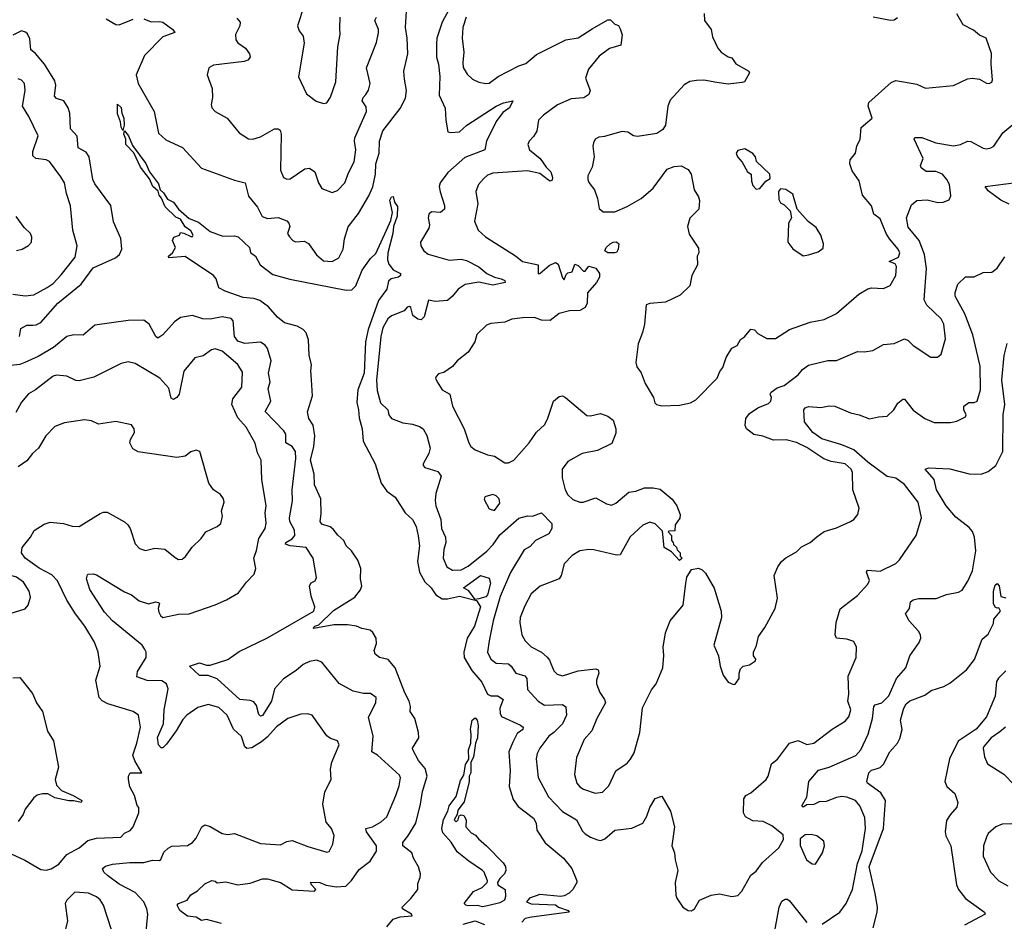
# Model space of a CAD drawing. Extents: x 1468344 to 1613994, y 525695 to 643861.
# Tile 350 of 427: x 1561704 to 1567347, y 607063 to 612230. Entities that reach past the tile are written whole.
import ezdxf

# ---------------------------------------------------------------- set-up
doc = ezdxf.new("R2010")
doc.units = 0

msp = doc.modelspace()

# ---------------------------------------------------------------- linework, layer by layer
at = {"layer": '0CON10XD'}
for points in [[(1564226.8, 612405), (1564124.6, 612215.4), (1564094.8, 612125), (1564092, 612092), (1564093, 612015), (1564104.2, 611975), (1564110.9, 611905), (1564107.2, 611797.3), (1564143, 611723), (1564145.4, 611655), (1564158.3, 611588.3), (1564173.3, 611583.3), (1564225, 611587.8), (1564267.1, 611625), (1564434, 611735), (1564476.6, 611753.4), (1564530, 611765), (1564511.9, 611725), (1564472, 611698), (1564434, 611646), (1564379.2, 611535), (1564370, 611485), (1564255, 611440), (1564157.3, 611355), (1564113.9, 611295), (1564108.2, 611275), (1564114.6, 611244.6), (1564138.9, 611165), (1564137.8, 611145), (1564115, 611125.6), (1564065, 611128.6), (1564049.2, 611115), (1564044.3, 611095), (1564052.5, 611055), (1564048.6, 611035), (1564001.1, 610955), (1564003.6, 610933.6), (1564019.2, 610905), (1564045, 610886.7), (1564165, 610851.5), (1564235, 610857.5), (1564265, 610850.8), (1564335, 610814.4), (1564380.8, 610775), (1564425, 610754.4), (1564463.8, 610745), (1564483.8, 610735), (1564486.7, 610725), (1564415, 610709.5), (1564335, 610726.4), (1564257.7, 610712.3), (1564216.7, 610685), (1564184.7, 610645.3), (1564155, 610621.5), (1564085, 610615.5), (1564047.7, 610622.3), (1564022.1, 610527.9), (1564005, 610510), (1563985, 610513.1), (1563957.7, 610535), (1563945, 610580), (1563937.4, 610587.4), (1563925, 610582.5), (1563907.3, 610562.7), (1563835, 610533.5), (1563814.6, 610515), (1563784.8, 610465), (1563773.5, 610415), (1563748, 610165), (1563753.2, 610105), (1563771.2, 610035), (1563813.3, 609995), (1563819.4, 609965), (1563834.1, 609944.1), (1563899.3, 609919.3), (1563955, 609912.9), (1563995, 609899.2), (1564016.2, 609885), (1564037.9, 609847.9), (1564055.7, 609775), (1564049.2, 609745), (1564016.2, 609685), (1564016.2, 609675), (1564025, 609664), (1564100.3, 609640.3), (1564119.2, 609615), (1564089.6, 609515), (1564085.4, 609475), (1564089.6, 609445), (1564118.1, 609365), (1564122.1, 609315), (1564144.5, 609265), (1564145.4, 609235), (1564135.4, 609194.6), (1564130, 609145), (1564151.1, 609095), (1564185, 609075.5), (1564235, 609077.5), (1564275, 609098.8), (1564380.7, 609185), (1564417.2, 609222.8), (1564455, 609278.8), (1564565, 609374.1), (1564615, 609386.2), (1564642.5, 609385), (1564695, 609404.2), (1564753.8, 609343.8), (1564752.9, 609315), (1564736.9, 609283.1), (1564659.4, 609245), (1564629.3, 609210.7), (1564595, 609191.2), (1564517, 609063), (1564457.2, 608925), (1564417.6, 608785), (1564395, 608670), (1564385.5, 608605), (1564404.4, 608565), (1564435, 608541.9), (1564505, 608538.2), (1564521.1, 608525), (1564547.1, 608485), (1564599.6, 608469.6), (1564609.7, 608455), (1564615, 608392.5), (1564675.3, 608325.3), (1564712.2, 608302.2), (1564815, 608305.5), (1564833.2, 608293.2), (1564837.3, 608245), (1564815.4, 608195), (1564765, 608144.5), (1564735.8, 608125), (1564684.7, 608055.3), (1564669.4, 608025), (1564664.5, 607995), (1564675, 607886.7), (1564735, 607775.6), (1564815, 607691.8), (1564895.7, 607645), (1564929.4, 607579.4), (1564943.9, 607563.9), (1564974.7, 607544.7), (1565015, 607530), (1565035, 607527.1), (1565057.5, 607535), (1565115, 607585.6), (1565212.8, 607597.2), (1565274.5, 607625.5), (1565298.9, 607665), (1565315.6, 607715), (1565345, 607767.5), (1565385, 607780), (1565433.8, 607695), (1565456.2, 607605), (1565442, 607495), (1565456, 607455), (1565460, 607415), (1565476.2, 607355), (1565460, 607285), (1565463.9, 607213.9), (1565470, 607195), (1565504.2, 607145), (1565535, 607125.6), (1565555, 607123.6), (1565571.2, 607135), (1565600, 607185), (1565666.1, 607213.9), (1565715, 607220), (1565785, 607206), (1565818.8, 607211.2), (1565842, 607235), (1565895, 607327.5), (1565925, 607351.2), (1565960.1, 607399.9), (1566055, 607484.2), (1566081.2, 607531.2), (1566078.8, 607558.8), (1566015, 607610.6), (1565965, 607635.8), (1565905, 607638.6), (1565862.8, 607662.8), (1565852.9, 607685), (1565854, 607765), (1565866.1, 607783.9), (1565895, 607800), (1565982.9, 607875), (1565994.4, 607895), (1566012, 607965), (1566047.7, 607992.3), (1566115.5, 608084.5), (1566165, 608098.8), (1566215, 608076.4), (1566255.4, 608084.6), (1566359.4, 608165), (1566435, 608211.1), (1566455.2, 608234.8), (1566466.6, 608275), (1566450.9, 608325), (1566455.4, 608365.4), (1566452.5, 608467.5), (1566497.1, 608575), (1566499.2, 608635), (1566485, 608666.2), (1566445, 608679.2), (1566385.9, 608685.9), (1566378, 608705), (1566383.3, 608775), (1566406.4, 608853.6), (1566505, 608931.1), (1566565, 608995.8), (1566574.5, 609015.5), (1566556.2, 609065), (1566560, 609075), (1566635, 609070), (1566725, 609112.9), (1566746.4, 609135), (1566841.1, 609275), (1566872, 609375), (1566853.3, 609465), (1566775, 609566.5), (1566725, 609602.5), (1566675, 609613.1), (1566564.6, 609694.6), (1566485.2, 609765.2), (1566415, 609794.7), (1566301.4, 609828.6)], [(1562415.9, 612235.9), (1562457.5, 612217.5), (1562505, 612220.6), (1562525, 612215.7), (1562582, 612175), (1562592.5, 612157.5), (1562525, 612132.2), (1562419.2, 612025), (1562371.4, 611915), (1562382.7, 611865), (1562474.6, 611705), (1562499.8, 611579.8), (1562542.4, 611542.4), (1562637.6, 611497.6), (1562745, 611380), (1562935, 611311.1), (1562995.5, 611295.5), (1563015, 611218), (1563067.1, 611155), (1563093.3, 611103.3), (1563125, 611091.5), (1563185, 611097.5), (1563235, 611078.1), (1563246.7, 611065), (1563252.2, 611045), (1563238.8, 611005), (1563250, 610985), (1563268.8, 610965), (1563285, 610957.5), (1563335, 610960.6), (1563358.3, 610948.3), (1563405, 610882.5), (1563445, 610848.6), (1563495, 610843.8), (1563533.3, 610865), (1563558.5, 610915), (1563566.1, 610975), (1563585.9, 611044.1), (1563645, 611119.2), (1563705, 611220.5), (1563726.9, 611273.1), (1563743.7, 611345), (1563744.1, 611405), (1563764.7, 611465), (1563766.9, 611535), (1563785, 611594), (1563885, 611720.8), (1563915, 611781.2), (1563920, 611825), (1563909.2, 611889.2), (1563906, 611935), (1563927.8, 612035), (1563925.5, 612125), (1563914.6, 612185), (1563923.9, 612343.9)], [(1563332.9, 612305), (1563295.8, 612195), (1563306.6, 612166.6), (1563328.9, 612135), (1563334.5, 612095), (1563302.3, 611902.3), (1563347.5, 611805), (1563402.8, 611762.8), (1563445, 611750), (1563465, 611753.3), (1563485, 611786.7), (1563516.7, 611873.3), (1563527.8, 612075), (1563541.5, 612145), (1563538.7, 612181.3), (1563540.6, 612245)], [(1565627.5, 612265), (1565628, 612225), (1565667.1, 612175), (1565675, 612132.5), (1565705, 612067.5), (1565725, 612043.3), (1565765, 612017.5), (1565785, 612012.5), (1565807.7, 611977.7), (1565883.3, 611935), (1565887.5, 611925), (1565857.5, 611875), (1565845, 611870), (1565765, 611860.8), (1565698.8, 611871.2), (1565625, 611884.3), (1565582.7, 611882.7), (1565545, 611875.6), (1565513, 611857), (1565431.4, 611768.6), (1565419.4, 611735), (1565404.3, 611625), (1565389.7, 611600.3), (1565355, 611578), (1565245, 611560.8), (1565222.5, 611565), (1565190, 611585), (1565155, 611588.8), (1565055, 611560), (1565023.6, 611556.4), (1565002.5, 611545), (1564993.3, 611525), (1564988.8, 611505), (1564996, 611445), (1564984, 611385), (1564960.8, 611335), (1564959.2, 611315), (1564965, 611296.7), (1564998.8, 611255), (1565015.8, 611205), (1565025, 611147.5), (1565048.8, 611128.8), (1565115, 611129.4), (1565185, 611159.6), (1565265.7, 611205), (1565334.3, 611265), (1565415.5, 611374.5), (1565455, 611389.4), (1565495, 611392.5), (1565535, 611372)], [(1565535, 611372), (1565551.9, 611345), (1565569.2, 611255), (1565594, 611215), (1565599.2, 611195), (1565596, 611145), (1565545, 611093.3), (1565531.2, 611045), (1565541.7, 611001.7), (1565595, 610920), (1565596, 610895), (1565586.2, 610875), (1565588, 610825), (1565556, 610765), (1565544, 610705), (1565489.1, 610650.9), (1565405, 610610.6), (1565315, 610603.8), (1565294.2, 610595.8), (1565284.3, 610485), (1565273.2, 610436.8), (1565248.3, 610371.7), (1565235.8, 610265.8), (1565240.6, 610240.6), (1565265.7, 610205.7), (1565289.2, 610145), (1565336.2, 610065), (1565343.3, 610035), (1565353.3, 610025), (1565385, 610018), (1565485, 610020.6), (1565547.5, 610035), (1565578.6, 610051.4), (1565700.6, 610175), (1565716.2, 610213.8), (1565733.6, 610236.4), (1565752.5, 610295), (1565785, 610347.5), (1565815, 610362.5), (1565835, 610397.5), (1565857.7, 610412.3), (1565893.9, 610456.1), (1565915, 610452.5), (1565935, 610432.5), (1565985, 610403.3), (1566035, 610404), (1566115, 610454.2), (1566235, 610497.5), (1566315, 610512.9), (1566385, 610546), (1566513.6, 610656.4), (1566565, 610687.5), (1566585.8, 610694.2), (1566655, 610690.7), (1566692.8, 610707.2), (1566725.3, 610765), (1566729.2, 610815), (1566720.6, 610830.6), (1566687.5, 610845), (1566740.2, 610869.8), (1566747.9, 610895), (1566739.2, 610915), (1566689.6, 610975), (1566670.5, 611005), (1566635, 611089.2), (1566598.6, 611115), (1566585, 611163.8), (1566534, 611225), (1566515, 611307.5), (1566475.8, 611365), (1566460.8, 611405), (1566462.7, 611427.3), (1566494.2, 611465.8), (1566501.9, 611505), (1566520.4, 611545), (1566527.4, 611612.6), (1566590, 611665), (1566565.8, 611735), (1566570, 611755), (1566699.4, 611870.6), (1566725, 611881.1), (1566845, 611860), (1566895, 611838.6), (1567055, 611853.1), (1567135, 611891.2), (1567165, 611896), (1567205, 611890), (1567245, 611866.7), (1567260, 611865), (1567275, 611872.5), (1567280, 611885), (1567271.2, 611975), (1567273.3, 612036.7), (1567243.3, 612125), (1567205, 612141.2), (1567169.5, 612169.5), (1567110.2, 612200.2), (1567075, 612263.8)], [(1562198.8, 612235), (1562255, 612203.3), (1562275, 612201.2), (1562355, 612232.9)], [(1562948.8, 612238.8), (1562966.6, 612216.6), (1562965.6, 612195), (1562940.6, 612145), (1562942.5, 612115), (1562955, 612098), (1562997.4, 612067.4), (1563020.8, 612035), (1563024, 612015), (1563011.3, 611998.7), (1562990.2, 611989.8), (1562815, 611970), (1562788.8, 611955), (1562778, 611915), (1562807.1, 611835), (1562808.6, 611785), (1562801.2, 611745), (1562806, 611726), (1562823.3, 611705), (1562893.8, 611665), (1562962.4, 611582.4), (1563015, 611547.5), (1563040, 611545), (1563085, 611558.2), (1563165, 611605.6), (1563186.2, 611605), (1563196.4, 611596.4), (1563203.3, 611575), (1563197.9, 611367.9), (1563215, 611326.2), (1563235, 611315.7), (1563255, 611318.6), (1563337.5, 611375), (1563365, 611378.8), (1563395, 611357.5), (1563415.8, 611295.8), (1563435, 611262.5), (1563495, 611240), (1563525, 611251.9), (1563567.8, 611295), (1563587.7, 611352.3), (1563620.6, 611415), (1563630.6, 611485), (1563622.2, 611535), (1563625, 611552.5), (1563691.8, 611705), (1563690.2, 611730.2), (1563666, 611765), (1563672.9, 611785), (1563688.2, 611801.8), (1563703, 611827), (1563712.5, 611865), (1563692.2, 611955), (1563749.5, 612100.5), (1563760.9, 612155), (1563760, 612175), (1563740, 612225), (1563748.6, 612245)], [(1564263.1, 612245), (1564243.1, 612185), (1564238.9, 612125), (1564249.5, 612045), (1564242.9, 611985), (1564245.8, 611955.8), (1564268.9, 611918.9), (1564299.1, 611889.1), (1564335, 611872.5), (1564374.5, 611864.5), (1564395, 611866.7), (1564445.3, 611904.7), (1564565, 611965.5), (1564605, 611978.6), (1564665, 612031.4), (1564834.2, 612115.8), (1564905, 612125.7), (1564985, 612178.5), (1565075, 612228.8), (1565090, 612230), (1565113.9, 612203.9), (1565135, 612196.7), (1565145, 612177.5), (1565156.1, 612143.9), (1565150, 612085), (1565085, 612064.3), (1565025, 612021.5), (1564963.7, 611946.3), (1564947.5, 611895), (1564974, 611825), (1564965, 611802), (1564937.3, 611782.7), (1564865, 611775.9), (1564787.1, 611742.9), (1564705, 611682.5), (1564677.5, 611655), (1564667.9, 611592.1), (1564649.1, 611560.9), (1564624, 611535), (1564615.7, 611515), (1564625.7, 611485), (1564686.5, 611435), (1564721.1, 611385), (1564748.2, 611358.2), (1564757.5, 611325), (1564755, 611310), (1564745, 611304.6), (1564735, 611310), (1564685, 611348), (1564615, 611364.1), (1564415, 611350), (1564385, 611338.8), (1564361.3, 611318.7), (1564333.3, 611285), (1564318.5, 611245), (1564329.2, 611175), (1564309.6, 611075), (1564330.6, 611025), (1564372.9, 610985), (1564545, 610877.5), (1564585, 610845.4), (1564676.2, 610825), (1564675, 610774), (1564685, 610776), (1564738.5, 610821.5), (1564775, 610838.5), (1564789.3, 610829.3), (1564815, 610750), (1564825, 610740), (1564835, 610770), (1564845, 610780), (1564870, 610785), (1564885, 610830), (1564905, 610822.5), (1564935, 610790), (1564945, 610790), (1564965, 610817.5), (1565006.1, 610806.1), (1565026.7, 610775), (1565026.2, 610755), (1565008.8, 610725), (1564958.6, 610665), (1564955.8, 610605), (1564945, 610581.2), (1564915, 610564.2), (1564855, 610562), (1564795, 610545.7), (1564743.3, 610506.7), (1564695, 610509.2), (1564655, 610522.9), (1564585, 610520.8), (1564525, 610513.1), (1564485, 610497.5), (1564405, 610489.5), (1564379.8, 610480.2), (1564324.6, 610425.4), (1564311.9, 610385), (1564274.2, 610325), (1564211.2, 610275), (1564185, 610243.3), (1564135, 610207.5), (1564105, 610200), (1564090, 610185), (1564087.5, 610175), (1564096.7, 610155), (1564125, 610108.8), (1564168.8, 610085), (1564184.4, 610015), (1564251.9, 609885), (1564277.1, 609805), (1564289.2, 609785), (1564315, 609765.7), (1564385, 609736), (1564425, 609728), (1564485, 609690), (1564505, 609690), (1564535, 609706.2), (1564624, 609806), (1564665, 609866.9), (1564710.9, 609909.1), (1564729.2, 609940.9), (1564763.1, 610045), (1564795, 610070.8), (1564815, 610074.2), (1564831.2, 610065), (1564955, 609962.5), (1564975, 609959.2), (1565032.7, 609972.7), (1565075, 609958.8), (1565106, 609935), (1565120.8, 609885), (1565119.7, 609860.3), (1565098.5, 609801.5), (1565015, 609762.1), (1564927.5, 609745), (1564845, 609698.6), (1564812.5, 609655), (1564812.9, 609605), (1564829.6, 609535), (1564845, 609507.5), (1564875, 609480.8), (1564915, 609465.8), (1564933.9, 609466.1), (1565005, 609490), (1565067.5, 609455), (1565095, 609447.5), (1565120.3, 609459.7), (1565195, 609522), (1565235, 609528.8), (1565285, 609546.7), (1565335, 609547.5), (1565375, 609540), (1565443, 609483), (1565470, 609445), (1565490, 609395), (1565487, 609373), (1565460, 609335), (1565458.3, 609301.7), (1565425, 609300), (1565420, 609295), (1565440, 609275), (1565440, 609245), (1565450, 609235), (1565451.7, 609221.7), (1565468.3, 609208.3), (1565471.7, 609191.7), (1565490, 609175), (1565490, 609155), (1565500, 609145), (1565485, 609130), (1565440, 609180), (1565397.5, 609205), (1565388.3, 609298.3), (1565345, 609341.2), (1565315, 609350.8), (1565275, 609332.9), (1565203, 609267), (1565145.9, 609164.1), (1565125, 609162), (1564995, 609192.5), (1564965, 609193.6), (1564915, 609186.5), (1564870.2, 609159.8), (1564825, 609111.2), (1564807.5, 609045), (1564795, 609026.2), (1564687, 608983), (1564635, 608940), (1564598.5, 608871.5), (1564573.1, 608805), (1564569.6, 608775), (1564580.9, 608705), (1564600.2, 608670.2), (1564635.9, 608635.9), (1564695.3, 608605.3), (1564727.8, 608577.8), (1564740.8, 608560.7), (1564765, 608498), (1564785, 608479.4), (1564815, 608470.5), (1564905, 608498.2), (1565005, 608510.6), (1565020, 608505), (1565023.1, 608485), (1565010.6, 608445), (1565010.6, 608425), (1565028.6, 608375), (1565055.7, 608335), (1565060.6, 608315), (1565011.1, 608225), (1564983.5, 608155), (1564939.4, 608105), (1564895, 608002.5), (1564882.9, 607905), (1564897.5, 607855), (1564913.9, 607833.9), (1564935, 607820), (1565002.9, 607797.1), (1565045, 607804.2), (1565079.7, 607840.3), (1565120.8, 607925), (1565185, 607968.6), (1565205, 607992.9), (1565225, 608028.8), (1565257.1, 608145), (1565274.2, 608285.8), (1565325, 608390), (1565352, 608425), (1565389.2, 608515), (1565395.8, 608585.8), (1565391.4, 608635), (1565404.5, 608715.5), (1565431.2, 608785), (1565505.7, 608874.3), (1565520.8, 609000.8), (1565528, 609035), (1565555, 609080), (1565595, 609087.5), (1565615, 609077.5), (1565635, 609057.5), (1565685, 608972.5), (1565725, 608840), (1565726, 608805), (1565681.2, 608645), (1565709.2, 608585), (1565717.5, 608525), (1565735, 608473.3), (1565765, 608433.8), (1565795, 608420), (1565805, 608422.5), (1565827.5, 608455), (1565827.5, 608485), (1565835, 608510), (1565850, 608525), (1565887, 608533), (1565920, 608555), (1565922.5, 608565), (1565910, 608585), (1565910, 608605), (1565927, 608643), (1565937.5, 608695), (1565975, 608747.5), (1566034.1, 608855.9), (1566047.5, 608915), (1566028, 609045), (1566048, 609095), (1566070, 609125), (1566094.5, 609145.5), (1566155, 609181.2), (1566185, 609208.8), (1566235, 609233.3), (1566272.9, 609267.1)], [(1566735, 612240), (1566715, 612228.5), (1566695, 612226.5), (1566595, 612244.5)], [(1561702, 610415), (1561710, 610460), (1561745, 610480), (1561778.7, 610478.7), (1561799.3, 610480.7), (1561825, 610494.2), (1561922.2, 610605), (1562055.5, 610714.5), (1562125, 610809.1), (1562253.1, 610865), (1562275.5, 610885), (1562290, 610915), (1562284.3, 610975.7), (1562241.4, 611071.4), (1562226.1, 611165), (1562135, 611289.2), (1562123.9, 611315), (1562102.5, 611445), (1562085, 611470.9), (1562039.4, 611495), (1562032.6, 611562.6), (1561995.6, 611605), (1561990.9, 611695), (1561982.2, 611725), (1561957.1, 611765), (1561915, 611778.9), (1561902.9, 611792.9), (1561910.8, 611855), (1561905, 611880.8), (1561845.8, 611975.8), (1561795, 612035.6), (1561767.2, 612057.2), (1561761.5, 612121.5), (1561749.2, 612149.2), (1561738, 612158), (1561715, 612165.6), (1561665, 612141.5)], [(1561665, 610657.3), (1561735, 610647.3), (1561785, 610653.8), (1561860.8, 610695), (1561895, 610718.5), (1561942.3, 610767.7), (1562021.4, 610868.6), (1562034.3, 610934.3), (1562009.2, 611025), (1561995.8, 611164.2), (1561971.8, 611235), (1561960, 611295), (1561939.6, 611329.6), (1561875, 611418.1), (1561855, 611427.5), (1561796.7, 611435), (1561780, 611450), (1561779.2, 611475), (1561810.6, 611565), (1561757.3, 611675), (1561720.9, 611735), (1561735.4, 611825), (1561731.1, 611865), (1561715, 611883.1), (1561695, 611890.6)], [(1562295, 611596.2), (1562285, 611613.8), (1562282.5, 611645), (1562265, 611690), (1562263.6, 611746.4), (1562285, 611727.5), (1562288.7, 611695), (1562300.4, 611665), (1562303.3, 611625), (1562295, 611596.2)], [(1562538.2, 611158.2), (1562517.3, 611207.3), (1562502.5, 611225), (1562497.6, 611247.6), (1562466.9, 611275), (1562447.4, 611317.4), (1562396.2, 611385), (1562357.6, 611467.6), (1562311.8, 611515), (1562312.3, 611545), (1562300.4, 611575), (1562305, 611593.3), (1562328, 611565), (1562349.6, 611509.6), (1562426.1, 611406.1), (1562448.4, 611358.4), (1562499.7, 611289.8), (1562508.6, 611255), (1562527.5, 611237.5), (1562551.1, 611201.1), (1562585.3, 611185.3), (1562614.4, 611144.4), (1562675, 611091.1), (1562729.5, 611069.5), (1562795.9, 611015.9), (1562868.9, 610988.9), (1562935, 610992.1), (1562956.5, 610985), (1563021.4, 610925), (1563027, 610897), (1563056.2, 610875), (1563081.4, 610825), (1563155, 610769.5), (1563252.4, 610742.4), (1563575, 610679.4), (1563608, 610682), (1563630, 610705), (1563665.8, 610795), (1563715, 610861.2), (1563745, 610891.2), (1563806.3, 611023.6), (1563830.1, 611079.9), (1563840, 611125), (1563824.6, 611195.4), (1563834.1, 611215.9), (1563843.8, 611216.2), (1563852.9, 611185), (1563869.2, 611159.2), (1563866.6, 611105), (1563846.5, 611045), (1563843.1, 611005), (1563813.9, 610895), (1563811.3, 610855), (1563819.1, 610829.1), (1563845, 610796.2), (1563886.4, 610776.4), (1563887.1, 610765), (1563875.7, 610755), (1563832.5, 610745), (1563817.7, 610732.3), (1563807.5, 610685), (1563759.9, 610620.1), (1563701, 610455), (1563685.2, 610385), (1563678.9, 610205), (1563641.6, 610108.4), (1563636.2, 610036.2), (1563646.6, 609995), (1563649.4, 609949.4), (1563666.7, 609885), (1563671.5, 609815), (1563740.5, 609685), (1563775.4, 609575), (1563807.6, 609527.6), (1563855, 609494), (1563913.8, 609403.8), (1563955.8, 609365.8), (1563976.3, 609326.4), (1563987.6, 609272.4), (1563995.3, 609215.3), (1563984.7, 609125), (1563994.6, 609065), (1564025, 609009.4), (1564062.2, 608975), (1564089.4, 608935), (1564125, 608910.4), (1564155, 608910.8), (1564225, 608927.1), (1564321.7, 608901.7), (1564344.7, 608865), (1564310.5, 608755), (1564268.1, 608685), (1564249.4, 608605), (1564250.6, 608575), (1564295, 608500), (1564353.3, 608433.3), (1564384.8, 608364.8), (1564405, 608356.2), (1564445, 608354.7), (1564475.4, 608335), (1564456.2, 608285), (1564457.5, 608255), (1564466.1, 608236.1), (1564575, 608188.2), (1564589.5, 608175), (1564586.8, 608163.2), (1564555, 608140), (1564529.9, 608090.1), (1564506.4, 608035), (1564514.4, 607925), (1564509.5, 607835), (1564531.4, 607761.4), (1564561.7, 607721.7), (1564648.1, 607655), (1564663.5, 607625), (1564666.9, 607585), (1564715, 607512), (1564821.4, 607425), (1564867.5, 607365), (1564896.7, 607295), (1564896.7, 607285), (1564873.3, 607245), (1564853.3, 607225), (1564825, 607210), (1564804.4, 607205.6), (1564685, 607217.7), (1564625, 607195.9), (1564608.9, 607175), (1564635, 607163.6), (1564775, 607157.5), (1564792.5, 607145), (1564847.5, 607125), (1564852.5, 607115), (1564637.8, 607087.8), (1564601.4, 607078.6), (1564581.1, 607058.9)], [(1566272.9, 609267.1), (1566315, 609298), (1566385, 609318.6), (1566465, 609354), (1566485, 609366.2), (1566508, 609395), (1566515, 609430), (1566478.1, 609535), (1566476.5, 609635), (1566468.8, 609655), (1566435, 609684.6), (1566355, 609697.5), (1566312.9, 609712.9), (1566215, 609778.9), (1566155, 609808.1), (1566097.6, 609822.4), (1566025, 609821.1), (1565963.7, 609843.7), (1565912.2, 609852.2), (1565870, 609885), (1565862.5, 609905), (1565866.1, 609943.9), (1565887.3, 609972.7), (1565934.5, 610005.5), (1565995, 610030.5), (1566009.4, 610045), (1566012.5, 610065), (1566005.8, 610085), (1566010, 610095), (1566045, 610120.7), (1566085, 610134), (1566165.6, 610195), (1566189.4, 610225), (1566225, 610250.5), (1566335, 610277.5), (1566385, 610277.1), (1566505, 610328.8), (1566545, 610326.2), (1566594.2, 610334.2), (1566655, 610369.2), (1566715, 610374.2), (1566775, 610400.8), (1566795, 610392.5), (1566825, 610362.5), (1566925, 610296), (1566964.1, 610295.9), (1566985, 610313.3), (1567009.2, 610400.8), (1567000.8, 610485), (1566985, 610516.7), (1566903.8, 610593.8), (1566888.1, 610625), (1566901.3, 610805), (1566890, 610885), (1566858.8, 610965), (1566795, 611041.2), (1566785.6, 611095), (1566815, 611170), (1566845, 611193.8), (1566905, 611197.1), (1566965, 611182.5), (1566995.9, 611184.1), (1567031.7, 611198.3), (1567039.5, 611220.5), (1567032.2, 611285), (1567017.5, 611315), (1566993.1, 611345), (1566955, 611360.4), (1566899.7, 611359.7), (1566871.3, 611381.3), (1566866.4, 611395), (1566881.9, 611435), (1566830, 611545), (1566833.8, 611555), (1566875, 611555.5), (1566955.3, 611525.3), (1567055, 611507.5), (1567095, 611514.4), (1567135, 611534.2), (1567155, 611533.1), (1567225, 611493.6), (1567245, 611489.5), (1567270, 611495), (1567286.2, 611505), (1567337.8, 611582.2), (1567395, 611630)], [(1565925, 611258.8), (1565945, 611263.3), (1565980, 611305), (1566005, 611320), (1566002.5, 611345), (1565927.5, 611417.5), (1565920, 611445), (1565905, 611462.5), (1565859.3, 611489.3), (1565819.3, 611480.7), (1565810, 611465), (1565817.5, 611445), (1565843.6, 611413.6), (1565875, 611357.5), (1565896.7, 611345), (1565897.5, 611305), (1565905, 611280), (1565925, 611258.8)], [(1566195, 610876.7), (1566225, 610882.5), (1566280.7, 610899.3), (1566308.3, 610921.7), (1566310, 610945), (1566296.2, 610995), (1566269.5, 611039.5), (1566223.6, 611073.6), (1566160, 611145), (1566135, 611230), (1566095, 611257.5), (1566065, 611260), (1566052.5, 611245), (1566055, 611200), (1566065, 611180), (1566085, 611170), (1566120, 611135), (1566127.5, 611095), (1566110, 611065), (1566106.1, 610956.1), (1566135, 610917.5), (1566195, 610876.7)], [(1567375, 611172.5), (1567326.3, 611196.3), (1567255, 611250), (1567237.5, 611275), (1567415, 611296.4)], [(1563808.8, 607031.2), (1563845, 607075.3), (1563885, 607088.1), (1563953.3, 607095), (1563948.8, 607105), (1563898.8, 607135), (1563896, 607145), (1563945, 607193.1), (1563986, 607245), (1563985, 607280), (1564000, 607315), (1564001.2, 607335), (1563990, 607375), (1563961.1, 607425), (1563951.4, 607455), (1563900.7, 607495), (1563900.4, 607515), (1563929.2, 607550.8), (1563973.5, 607625), (1564001.8, 607735), (1564013.1, 607806.9), (1564038.4, 607895), (1564028.3, 607938.3), (1563990.4, 607985), (1563956.7, 608045), (1563955.6, 608055), (1563991.1, 608115), (1563990, 608145), (1563968.6, 608225), (1563941.9, 608265), (1563943.5, 608295), (1563936.4, 608325), (1563911.8, 608371.8), (1563855.7, 608515), (1563815, 608563.2), (1563765.2, 608575.2), (1563740.9, 608595), (1563735.4, 608615), (1563748.2, 608655), (1563746.8, 608685), (1563728.3, 608718.3), (1563712.2, 608732.2), (1563665, 608741.1), (1563634.6, 608754.6), (1563582.2, 608762.2), (1563505, 608763.1), (1563390.3, 608740.3), (1563386, 608745), (1563395, 608754), (1563418.2, 608761.8), (1563502.5, 608845), (1563625, 608920.6), (1563658.1, 608961.9), (1563664.5, 608985), (1563657.7, 609025), (1563660, 609085), (1563642.4, 609132.4), (1563605.6, 609185.6), (1563575.4, 609215), (1563562.1, 609245), (1563526.4, 609276.4), (1563501.1, 609311.1), (1563483.7, 609323.7), (1563435, 609338.7), (1563425.3, 609355), (1563431.4, 609398.6), (1563428.9, 609485), (1563394.2, 609565), (1563390.9, 609625), (1563369.7, 609705), (1563389.7, 609785), (1563395.9, 609845), (1563386.6, 609906.6), (1563360.6, 609945), (1563352.6, 609982.6), (1563381.5, 610075), (1563376.4, 610166.4), (1563372.3, 610217.7), (1563376.9, 610253.1), (1563362.9, 610307.1), (1563359.1, 610395), (1563345.6, 610435), (1563328.6, 610455), (1563295, 610473.8), (1563222.1, 610492.1), (1563180.6, 610525), (1563129.6, 610585), (1563080.4, 610620.4), (1563045, 610632.5), (1562985, 610638.2), (1562881.2, 610675), (1562845, 610694), (1562830, 610745), (1562814.2, 610765), (1562652.7, 610872.7), (1562558.8, 610865), (1562557.5, 610875), (1562580, 610895), (1562597.5, 610925), (1562580, 610965), (1562587, 610983), (1562620, 610995), (1562625, 611010), (1562645, 611007.5), (1562685, 610987.5), (1562695, 610987.5), (1562698, 610995), (1562685, 611020), (1562652.5, 611042.5), (1562626.4, 611086.4), (1562598.9, 611098.9), (1562538.2, 611158.2)], [(1561685, 610908), (1561717.5, 610915), (1561755, 610936.7), (1561771.2, 610955), (1561773.9, 610983.9), (1561765.8, 611005.8), (1561729.7, 611039.7), (1561683.2, 611103.2)], [(1565115, 610893.8), (1565073.9, 610893.9), (1565057.5, 610905), (1565066, 610925), (1565088.8, 610945), (1565105, 610955.7), (1565125, 610957.1), (1565137.1, 610945), (1565134, 610915), (1565125, 610896.7), (1565115, 610893.8)], [(1566301.4, 609828.6), (1566249.6, 609865), (1566201.2, 609925), (1566198.1, 609995), (1566205.8, 610005), (1566225, 610012.7), (1566295, 610006.9), (1566342.7, 610017.3), (1566375, 610015.7), (1566466.3, 609976.3), (1566515, 609965.5), (1566575, 609942.7), (1566625, 609954.6), (1566675, 609957.8), (1566712.9, 609995), (1566736.8, 610033.2), (1566764.5, 610055.5), (1566775, 610056), (1566825, 609991.9), (1566891.2, 609945), (1566945, 609922.5), (1567037.7, 609922.3), (1567075, 609930), (1567123.8, 609955), (1567128.6, 609965), (1567114.4, 609995), (1567115.8, 610015), (1567142.9, 610037.1), (1567175, 610036.9), (1567191.1, 610045), (1567210.5, 610109.5), (1567209.1, 610245), (1567166.4, 610425), (1567120, 610545), (1567064.5, 610645), (1567065, 610667.5), (1567080, 610715), (1567125, 610756.7), (1567175, 610757.5), (1567225, 610782), (1567275, 610784), (1567305, 610806), (1567349.2, 610870.8)], [(1562753.3, 610516.7), (1562695, 610534.6), (1562626.4, 610523.6), (1562591.1, 610498.9), (1562525, 610424.5), (1562495, 610405.8), (1562485, 610413.8), (1562445.4, 610485.4), (1562415, 610508.6), (1562325, 610507.1), (1562135, 610480), (1562067.1, 610422.9), (1562015, 610424.7), (1561975, 610415.3), (1561898.4, 610351.6), (1561809.9, 610300.1), (1561734, 610265), (1561705, 610254.7), (1561614.5, 610245.5)], [(1562860.5, 607050.5), (1562775, 607074.4), (1562745, 607068), (1562715, 607086.7), (1562665, 607092.5), (1562622.5, 607125), (1562606.2, 607155), (1562615, 607166), (1562663.3, 607185), (1562684.4, 607215.6), (1562722.3, 607237.7), (1562765, 607278), (1562805, 607296.2), (1562823.9, 607293.9), (1562835, 607284), (1562885, 607288.9), (1562955, 607271.8), (1563025, 607282.5), (1563095, 607307.5), (1563125, 607307.5), (1563198.6, 607285), (1563265, 607243.7), (1563393.8, 607236.2), (1563401.2, 607245), (1563374.2, 607275), (1563373.3, 607286.7), (1563425, 607286.2), (1563461.2, 607271.2), (1563518.3, 607261.7), (1563572.5, 607265), (1563605, 607296.7), (1563650.1, 607359.9), (1563712.1, 607407.9), (1563748.5, 607465), (1563748.5, 607495), (1563690.6, 607575), (1563687.5, 607595), (1563725, 607604.5), (1563775, 607633.8), (1563807.5, 607662.5), (1563859.6, 607785), (1563879.5, 607840.5), (1563886.4, 607885), (1563881.1, 607901.1), (1563755, 608015.6), (1563722.2, 608035), (1563728.9, 608125), (1563703.8, 608233.8), (1563745.7, 608315), (1563746.2, 608345), (1563715, 608368.8), (1563675, 608368.8), (1563615, 608381.2), (1563535, 608425.6), (1563435, 608548.6), (1563405, 608560), (1563365, 608552.5), (1563328.6, 608535), (1563289.2, 608500.8), (1563215, 608452.5), (1563164.6, 608395), (1563148, 608325), (1563095, 608242.5), (1563085, 608239.4), (1563075, 608247.5), (1563060.9, 608300.9), (1563045, 608321.2), (1563025, 608329.1), (1562965.2, 608335.2), (1562835, 608453.3), (1562785, 608471.2), (1562735, 608471.4), (1562677.5, 608525), (1562735, 608545.3), (1562775, 608531.2), (1562795, 608530.5), (1562896, 608564), (1562961.2, 608608.8), (1563125, 608687.5), (1563389, 608841), (1563394.5, 608865), (1563374, 608926), (1563364.3, 608985.7), (1563375, 609002.5), (1563396.7, 609015), (1563405.8, 609034.2), (1563386.2, 609145), (1563346.7, 609205), (1563253.3, 609215), (1563228.1, 609225), (1563230, 609235), (1563265.7, 609255), (1563280, 609275), (1563278.6, 609305), (1563252.9, 609355), (1563250.6, 609375), (1563268, 609472), (1563265.9, 609535), (1563286.2, 609715), (1563285.3, 609755), (1563265.6, 609785), (1563230, 609805), (1563228.8, 609855), (1563217.9, 609875), (1563111.4, 609985), (1563142.5, 610045), (1563127.1, 610115), (1563138.9, 610155), (1563130.8, 610205), (1563144.3, 610275.7), (1563124.6, 610345), (1563110.9, 610365), (1563085, 610382.3), (1562995, 610374.7), (1562955, 610387.9), (1562934.6, 610415.4), (1562927.8, 610505), (1562915, 610518.5), (1562865, 610527.9), (1562795, 610513.2), (1562753.3, 610516.7)], [(1562422.9, 606945), (1562438.8, 607105), (1562433.2, 607135), (1562415, 607174.4), (1562365, 607228.9), (1562275, 607276.7), (1562206.7, 607325), (1562186.2, 607345), (1562178.8, 607365), (1562195, 607380), (1562235, 607390), (1562335, 607400.9), (1562415, 607400.8), (1562465, 607413.3), (1562505, 607411.4), (1562513, 607417), (1562530.9, 607459.1), (1562555, 607482.5), (1562575, 607493.1), (1562624.2, 607495.8), (1562665, 607497.5), (1562695, 607514.3), (1562715, 607540), (1562747.8, 607605), (1562765, 607615.4), (1562795, 607606.5), (1562865, 607567.3), (1562895, 607561.2), (1562935, 607565.7), (1563085, 607510), (1563199.1, 607500.9), (1563235, 607521.2), (1563265, 607526.7), (1563355, 607491.9), (1563465, 607460), (1563476.8, 607463.2), (1563498.6, 607505), (1563505.7, 607554.3), (1563490, 607595), (1563460.4, 607630.4), (1563440.4, 607735), (1563453.6, 607805), (1563488.9, 607875), (1563485.3, 607935), (1563492.2, 607975), (1563535.6, 608075), (1563525, 608097.1), (1563485, 608111.2), (1563465, 608126.9), (1563380, 608245), (1563355, 608251.9), (1563315, 608250.6), (1563240.8, 608225), (1563175, 608178.5), (1563121.7, 608118.3), (1563089.1, 608090.9), (1563035, 608058.2), (1563005, 608052.9), (1562993.6, 608063.6), (1562975, 608122.5), (1562928.6, 608165), (1562892.5, 608245), (1562845, 608288.9), (1562785, 608305.6), (1562725, 608287.9), (1562661.5, 608245), (1562639.4, 608220.6), (1562601.2, 608155), (1562545, 608078), (1562525, 608056.7), (1562515, 608056.7), (1562499.2, 608075), (1562494.3, 608115.7), (1562527.5, 608195), (1562531.2, 608275), (1562554.6, 608395), (1562545.8, 608425), (1562519.5, 608440.5), (1562434.1, 608444.1), (1562376.2, 608465), (1562379.5, 608495), (1562429.1, 608575), (1562429.1, 608605), (1562420, 608625), (1562405, 608645.5), (1562235, 608784.6), (1562189.1, 608835), (1562106.7, 608965), (1562086, 609025), (1562091.7, 609048.3), (1562096.7, 609053.3), (1562125, 609053.8), (1562145, 609048), (1562305, 608951.4), (1562344.4, 608934.4), (1562389.1, 608899.1), (1562443, 608883), (1562484.1, 608894.1), (1562499.7, 608889.7), (1562505.8, 608885), (1562498, 608855), (1562500.8, 608835), (1562510, 608815), (1562525, 608803.8), (1562615, 608823.8), (1562675, 608824.6), (1562823.8, 608876.2), (1562889.5, 608905), (1562958.2, 608945), (1563002.9, 609007.1), (1563047.7, 609052.3), (1563056.7, 609085), (1563045.7, 609145), (1563061.5, 609188.5), (1563075, 609256.2), (1563110.4, 609315), (1563117.2, 609345), (1563111.1, 609405), (1563116.1, 609445), (1563092.5, 609595), (1563088.5, 609705), (1563067.7, 609747.7), (1563053.3, 609803.3), (1563001.5, 609895), (1562955, 609948.2), (1562919.2, 610025), (1562925, 610056.9), (1562978, 610125), (1562980.4, 610210.4), (1562954.7, 610254.7), (1562890.1, 610310.1), (1562865, 610330.5), (1562825, 610343.1), (1562802.6, 610337.4), (1562755, 610304), (1562708.3, 610291.7), (1562644.4, 610215.6), (1562617.2, 610085), (1562605, 610064.5), (1562585, 610053.1), (1562571.8, 610061.8), (1562558.5, 610118.5), (1562506.5, 610175), (1562365, 610259.4), (1562325, 610269.4), (1562285, 610259.4), (1562129.1, 610180.9), (1562045, 610160), (1562025, 610161.8), (1561975, 610186.9), (1561915, 610193.1), (1561895, 610186.7), (1561795, 610109.2), (1561755, 610085.8), (1561715, 610039.2), (1561681.5, 609978.5)], [(1566302.7, 607047.3), (1566405, 607116), (1566441.1, 607165), (1566477.1, 607245), (1566505.9, 607394.1), (1566532.4, 607467.6), (1566551.9, 607595), (1566547.3, 607657.3), (1566518.8, 607725), (1566494.3, 607755), (1566444.3, 607774.3), (1566415, 607778.3), (1566385, 607773.2), (1566325, 607750.3), (1566285, 607747.8), (1566255, 607733.5), (1566215, 607730), (1566195, 607718), (1566186.2, 607725), (1566214.7, 607775.3), (1566226.4, 607865), (1566281.2, 607928.8), (1566343.5, 607946.5), (1566495, 608012.5), (1566524.4, 608045), (1566567.5, 608135), (1566592.3, 608225), (1566600, 608295), (1566607.1, 608302.9), (1566645.8, 608315), (1566684.6, 608355.4), (1566728.1, 608455), (1566781.9, 608515), (1566805.5, 608584.5), (1566859.5, 608660.5), (1566868.8, 608685), (1566866.2, 608705), (1566855.6, 608725.6), (1566802.5, 608785), (1566780, 608825), (1566803.3, 608855), (1566810, 608895), (1566824.2, 608905.8), (1566855, 608914), (1566956.8, 608913.2), (1567015, 608936), (1567085, 608950), (1567105, 608960.8), (1567138.3, 609011.7), (1567165, 609072), (1567183.6, 609186.4), (1567175.4, 609265), (1567165, 609296.7), (1567145, 609320), (1567069.5, 609379.5), (1567013.2, 609445), (1566959.1, 609535), (1566944.3, 609595), (1566893.3, 609655), (1566915, 609661.2), (1567035, 609656.9), (1567145, 609627.3), (1567213.4, 609626.6), (1567255, 609640.6), (1567298.8, 609675), (1567338.8, 609755), (1567339.4, 609965), (1567349.6, 610025), (1567333.6, 610165), (1567346.5, 610305), (1567363.5, 610375)], [(1561655, 607450), (1561733.6, 607413.6), (1561825, 607360), (1561855, 607356.7), (1561885, 607363.8), (1561928.8, 607391.2), (1561974.5, 607445.5), (1562045, 607484.4), (1562095, 607525.7), (1562145, 607540), (1562283.7, 607546.3), (1562305, 607568.6), (1562336.4, 607583.6), (1562355, 607603.8), (1562386.7, 607685), (1562386.7, 607715), (1562376.4, 607726.4), (1562361.2, 607785), (1562334.5, 607834.5), (1562327.8, 607875), (1562328.1, 607895), (1562336.7, 607913.3), (1562403.3, 607915), (1562363.2, 607983.2), (1562352.7, 608015), (1562376.2, 608085), (1562396.1, 608176.1), (1562384.4, 608244.4), (1562355, 608265.8), (1562209.6, 608309.6), (1562176.7, 608326.7), (1562159.2, 608345), (1562141.1, 608445), (1562165.6, 608525), (1562154.3, 608605), (1562132.1, 608662.1), (1562076.7, 608755), (1562022.9, 608825), (1561975, 608904.3), (1561921.5, 609015), (1561889, 609049), (1561815, 609086.6), (1561734.8, 609144.8), (1561713.6, 609175), (1561718.5, 609205), (1561765, 609264.2), (1561786.7, 609303.3), (1561845, 609340), (1561878.9, 609351.1), (1561955, 609342.8), (1562005, 609327.5), (1562045, 609326.5), (1562165, 609400), (1562185, 609408.1), (1562205, 609407.1), (1562305, 609352), (1562324, 609335), (1562337.1, 609315), (1562366.6, 609226.6), (1562390.3, 609200.3), (1562425, 609188.8), (1562478.3, 609201.7), (1562535, 609196), (1562595, 609147.5), (1562615, 609137.5), (1562635, 609138.8), (1562655, 609153.3), (1562693.2, 609206.8), (1562743.9, 609256.1), (1562771.2, 609295), (1562835, 609326.7), (1562856.1, 609343.9), (1562866.2, 609385), (1562861.2, 609415), (1562876.2, 609465), (1562871.2, 609485), (1562855, 609510), (1562815, 609536.7), (1562788, 609575), (1562736, 609755), (1562715, 609764), (1562685, 609753.3), (1562651.7, 609728.3), (1562605, 609722), (1562383, 609753), (1562351.7, 609771.7), (1562336, 609805), (1562339.2, 609825), (1562362.5, 609865), (1562360, 609885), (1562345, 609908), (1562255, 609927.5), (1562155, 609911.4), (1562115, 609932.2), (1562075, 609936.7), (1561960.9, 609919.1), (1561905, 609898), (1561853.3, 609845), (1561812.5, 609775), (1561777.5, 609745), (1561745, 609702.9), (1561695, 609668.6)], [(1564425, 609417.5), (1564455, 609460), (1564452.5, 609485), (1564435, 609502.5), (1564415, 609510), (1564370, 609495), (1564365, 609480), (1564395, 609427.5), (1564425, 609417.5)], [(1561605, 608814.2), (1561735, 608853.8), (1561752, 608875), (1561765, 608920), (1561758.6, 608955), (1561725, 609006), (1561685.3, 609035.3), (1561635, 609051.2), (1561605, 609045.6), (1561589.8, 609030.2), (1561546.7, 608965), (1561536.7, 608935), (1561532, 608885), (1561540, 608855), (1561566.7, 608825), (1561605, 608814.2)], [(1564315, 608907.1), (1564277.3, 608957.3), (1564246.8, 608975), (1564345.6, 609045.6), (1564395, 609028.8), (1564401.7, 609001.7), (1564384.8, 608935), (1564375, 608923.1), (1564335, 608911.2), (1564315, 608907.1)], [(1566596.2, 607025), (1566618.8, 607115), (1566620, 607145), (1566607.3, 607222.7), (1566571.8, 607375), (1566655.1, 607595), (1566665.3, 607755), (1566639.6, 607799.6), (1566563.1, 607855), (1566559.2, 607865), (1566570.6, 607915), (1566585, 607929.4), (1566612.4, 607937.6), (1566635, 607944.4), (1566655, 607963.3), (1566690.9, 608035), (1566735.2, 608084.8), (1566748.5, 608111.5), (1566762.2, 608162.2), (1566752.4, 608215), (1566770.5, 608285), (1566785, 608309.5), (1566805, 608325.9), (1566891.2, 608358.8), (1566926.9, 608385), (1567000.7, 608409.3), (1567035, 608428.9), (1567130, 608505), (1567176.7, 608563.3), (1567220, 608680), (1567255, 608708), (1567285, 608770), (1567287.5, 608795), (1567325, 608840), (1567315, 608860), (1567305, 608857.5), (1567294.2, 608864.2), (1567284, 608885), (1567284, 608955), (1567295, 608990), (1567305, 609000), (1567316.7, 608985), (1567326.7, 608925), (1567356.4, 608916.4)], [(1567355, 608497.8), (1567313.3, 608456.7), (1567302.5, 608437.5), (1567295, 608354.2), (1567245.4, 608235), (1567185, 608163.8), (1567082.9, 608095), (1567032.7, 607995), (1567006, 607865), (1567016.7, 607835), (1567063.3, 607795), (1567081.2, 607745), (1567075, 607717.5), (1567035.7, 607674.3), (1567015, 607640), (1567008.2, 607575), (1567012.4, 607552.4), (1567040, 607495), (1567072.2, 607272.2)], [(1561665, 608457.8), (1561705, 608460.6), (1561778, 608368), (1561800.6, 608315), (1561834.3, 608265), (1561863.3, 608153.3), (1561897.2, 608097.2), (1561926.3, 607946.3), (1561908, 607875), (1561914, 607844), (1561943.4, 607813.4), (1562010, 607785), (1562060, 607755), (1562056.1, 607743.9), (1562015, 607754), (1561985, 607754.2), (1561905, 607770), (1561865, 607794.3), (1561834.2, 607794.2), (1561803.2, 607786.8), (1561785, 607771.2), (1561736, 607705), (1561724.2, 607675), (1561695.8, 607635)], [(1564356.7, 607146.7), (1564325, 607153.5), (1564275, 607152.4), (1564261.2, 607155), (1564251.2, 607165), (1564305, 607234), (1564355, 607257.5), (1564382.7, 607285), (1564385.3, 607295), (1564365.2, 607345.2), (1564355.6, 607355), (1564277.3, 607407.3), (1564211, 607461), (1564176.9, 607516.9), (1564129.6, 607569.6), (1564123.1, 607595), (1564133.3, 607646.7), (1564158.6, 607695), (1564165.6, 607724.4), (1564205, 607777.5), (1564230.7, 607869.3), (1564249.3, 607900.7), (1564258.8, 607961.2), (1564277.1, 607992.9), (1564275.3, 608045), (1564288.6, 608085), (1564292.3, 608135), (1564287.5, 608165), (1564296.7, 608215), (1564315, 608229.2), (1564325.2, 608215.2), (1564332.4, 608185), (1564328.2, 608115), (1564315.5, 608085), (1564305.4, 608004.6), (1564289.2, 607975), (1564289.6, 607915), (1564280.6, 607895), (1564279.6, 607865), (1564251.8, 607748.2), (1564215, 607700), (1564211.2, 607675), (1564194.3, 607644.3), (1564205, 607632.5), (1564217.5, 607645), (1564223.3, 607666.7), (1564235, 607672.5), (1564250, 607670), (1564262.5, 607645), (1564260, 607605), (1564290.7, 607570.7), (1564316.4, 607556.4), (1564332.5, 607535), (1564380, 607495), (1564475, 607397.5), (1564487.7, 607377.7), (1564489.2, 607355), (1564482.5, 607335), (1564455, 607308.9), (1564441.5, 607285), (1564445, 607273.1), (1564485.6, 607245), (1564487.5, 607205), (1564481.9, 607185), (1564455, 607169.3), (1564385, 607151.5), (1564356.7, 607146.7)], [(1567353.8, 608176.2), (1567321.3, 608148.7), (1567271.5, 608115), (1567229.4, 608065), (1567225.8, 608055), (1567234.3, 608005), (1567250, 607965), (1567345, 607905.6), (1567403.3, 607845)], [(1567445, 607624), (1567335, 607619.5), (1567297.8, 607605), (1567255, 607565.6), (1567244.5, 607545), (1567227.5, 607495), (1567226.4, 607436.4), (1567268.6, 607345), (1567315, 607295.6), (1567367, 607267)], [(1566265, 607391.2), (1566305.7, 607455), (1566316, 607495), (1566311.7, 607521.7), (1566272.3, 607552.3), (1566240.5, 607560.5), (1566205, 607558), (1566176.2, 607535), (1566177.7, 607497.7), (1566213.8, 607415), (1566245, 607392), (1566265, 607391.2)], [(1567072.2, 607272.2), (1567084.4, 607245), (1567123.6, 607193.6), (1567234, 607115), (1567237.5, 607105), (1567119.1, 607040.9)], [(1562025, 606874.3), (1562093.9, 606883.9), (1562205, 606916.7), (1562225, 606932.5), (1562232.5, 606955), (1562230.6, 607015), (1562184.4, 607155), (1562165, 607185.8), (1562145, 607204.3), (1562097.5, 607225), (1562019.3, 607230.7), (1561973.3, 607185), (1561963.8, 607165), (1561977.1, 607065), (1561950.8, 606955), (1561952.5, 606925), (1561961.3, 606901.3), (1561975.7, 606885.7), (1562004.4, 606874.4), (1562025, 606874.3)], [(1566025, 606966.7), (1566056, 607145), (1566072.1, 607177.9), (1566090.7, 607190.7), (1566105, 607190), (1566115, 607181.2), (1566215, 607055.8)], [(1564245, 607046.7), (1564315, 607065.5), (1564367.5, 607045)]]:
    msp.add_lwpolyline(points, dxfattribs=at)

doc.saveas('drawing.dxf')
